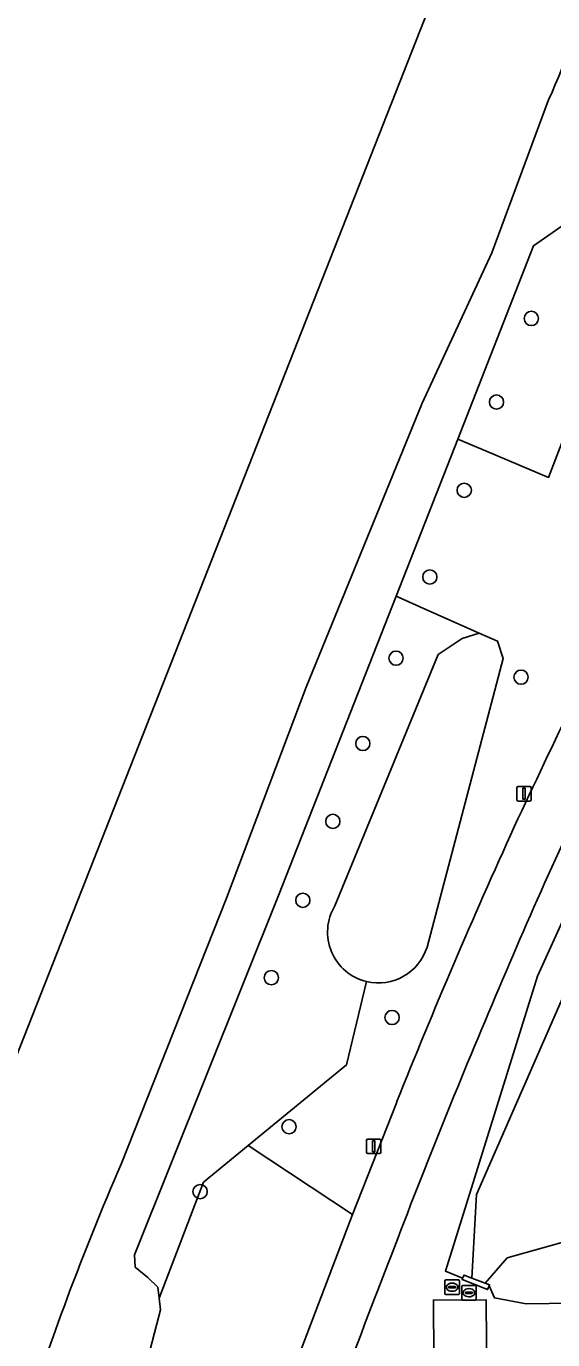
# Model space of a CAD drawing. Extents: x 159039 to 160102, y 381214 to 382524.
# Drawn here: x 159334.2 to 159370.3, y 382088.4 to 382178.5 of the extents above; entities that cross this region are included whole.
import ezdxf

# ---------------------------------------------------------------- set-up
doc = ezdxf.new("R2010")
doc.units = 0
for name, color, linetype in [('IMGEO_Boom', 7, 'Continuous'), ('IMGEO_Fietspad_gesloten', 7, 'Continuous'), ('IMGEO_Groenvoorziening', 7, 'Continuous'), ('IMGEO_Lichtmast', 7, 'Continuous'), ('IMGEO_Meer_plas_ven_vijver', 7, 'Continuous'), ('IMGEO_Muur', 7, 'Continuous'), ('IMGEO_Oever', 7, 'Continuous'), ('IMGEO_Rioolput', 7, 'Continuous'), ('IMGEO_Voetpad_gesloten', 7, 'Continuous'), ('IMGEO_Voetpad_open', 7, 'Continuous'), ('IMGEO_Waterloop', 7, 'Continuous')]:
    doc.layers.add(name, color=color, linetype=linetype)

msp = doc.modelspace()

# ---------------------------------------------------------------- linework, layer by layer
at = {"layer": 'IMGEO_Boom'}
for centre in [(159368.82, 382158.501), (159366.427, 382152.764), (159364.215, 382146.715), (159361.858, 382140.768), (159359.54, 382135.199), (159368.115, 382133.897), (159357.261, 382129.346), (159355.206, 382124.002), (159353.147, 382118.592), (159350.989, 382113.282), (159359.269, 382110.548), (159352.202, 382103.058), (159346.103, 382098.607)]:
    msp.add_circle(centre, 0.489, dxfattribs=at)
at = {"layer": 'IMGEO_Fietspad_gesloten'}
msp.add_lwpolyline([(159359.582, 382104.737), (159356.551, 382097.029), (159352.448, 382086.221), (159349.12, 382077.066), (159345.78, 382067.668), (159342.586, 382058.634)], dxfattribs=at)
for centre, radius, start, end in [((160147.437, 381758.607), 861, 153.633098, 154.915239), ((159654.193, 381992.43), 311.667, 153.56354, 157.09927), ((159770.869, 381940.427), 442.894, 155.56493, 158.22317), ((159810.193, 381923.148), 482.341, 156.729, 159.07861), ((159969.946, 381856.923), 655.227, 158.657766, 160.424037)]:
    msp.add_arc(centre, radius, start, end, dxfattribs=at)
at = {"layer": 'IMGEO_Groenvoorziening'}
for points in [[(159392.579, 382206.409), (159369.999, 382147.594), (159365.79, 382149.372), (159363.767, 382150.226), (159359.537, 382139.442), (159361.581, 382138.535), (159365.25, 382136.906), (159366.503, 382136.368), (159366.892, 382135.171), (159361.663, 382115.379)], [(159376.846, 382182.174), (159376.686, 382178.287), (159376.302, 382176.015), (159375.202, 382172.877), (159373.142, 382167.657), (159371.224, 382165.066), (159368.968, 382163.485), (159363.767, 382150.226), (159365.79, 382149.372), (159369.999, 382147.594), (159392.579, 382206.409)], [(159422.353, 382190.549), (159422.734, 382190.305), (159422.983, 382190.468), (159424.514, 382188.415), (159427.144, 382183.833), (159429.09, 382182.451), (159432.379, 382180.645), (159434.583, 382179.615), (159436.124, 382178.366), (159436.429, 382175.447), (159427.914, 382165.716), (159413.925, 382148.417), (159399.408, 382128.719), (159386.451, 382109.386), (159378.514, 382096.541), (159374.803, 382091.012), (159368.466, 382090.901), (159366.281, 382091.313), (159365.922, 382092.134), (159365.812, 382091.888), (159364.063, 382092.583), (159364.104, 382092.669)], [(159370.949, 382093.26), (159372.05, 382095.426), (159367.168, 382094.07), (159365.662, 382092.326), (159365.957, 382092.214), (159365.922, 382092.134), (159366.281, 382091.313), (159368.466, 382090.901), (159374.803, 382091.012), (159378.514, 382096.541), (159386.451, 382109.386), (159399.408, 382128.719), (159413.925, 382148.417), (159427.914, 382165.716), (159436.429, 382175.447), (159436.124, 382178.366), (159434.583, 382179.615), (159432.379, 382180.645), (159429.09, 382182.451), (159427.144, 382183.833), (159424.514, 382188.415), (159424.287, 382188.282), (159422.734, 382190.305), (159422.353, 382190.549)], [(159408.268, 382188.263), (159399.088, 382173.666), (159387.535, 382151.506), (159378.119, 382132.921), (159369.246, 382113.396), (159362.92, 382093.152), (159364.104, 382092.669), (159364.204, 382092.878), (159364.739, 382092.675), (159365.059, 382098.418), (159371.182, 382112.41), (159380.224, 382132.238), (159389.22, 382150.415), (159400.964, 382172.686), (159409.272, 382187.122)], [(159364.104, 382092.669), (159362.92, 382093.152), (159369.246, 382113.396), (159378.119, 382132.921), (159387.535, 382151.506), (159399.088, 382173.666), (159408.268, 382188.263)], [(159355.341, 382118.209), (159362.42, 382135.445), (159364.066, 382136.545), (159365.25, 382136.906), (159361.581, 382138.535), (159359.537, 382139.442), (159351.487, 382118.919), (159341.595, 382094.275), (159341.643, 382093.428), (159342.522, 382092.718), (159343.198, 382092.049), (159343.294, 382091.297), (159346.346, 382099.255), (159349.399, 382101.763), (159356.14, 382107.299), (159357.521, 382113.015)], [(159357.521, 382113.015), (159356.14, 382107.299), (159349.399, 382101.763), (159356.551, 382097.029), (159359.582, 382104.737)], [(159342.586, 382058.634), (159345.78, 382067.668), (159349.12, 382077.066), (159352.448, 382086.221), (159356.551, 382097.029), (159349.399, 382101.763), (159346.346, 382099.255), (159343.294, 382091.297)], [(159343.294, 382091.297), (159343.395, 382090.494), (159342.397, 382086.714), (159341.09, 382085.551), (159332.099, 382062.112), (159328.091, 382051.663), (159326.102, 382046.477), (159334.212, 382042.841), (159337.165, 382042.844)], [(159364.944, 382069.856), (159362.221, 382071.126), (159362.097, 382091.171), (159365.722, 382091.173), (159365.861, 382073.435), (159366.622, 382073.126)]]:
    msp.add_lwpolyline(points, dxfattribs=at)
for centre, radius, start, end in [((160147.437, 381758.607), 861, 153.633098, 154.915239), ((159654.193, 381992.43), 311.667, 153.56354, 157.09927), ((159770.869, 381940.427), 442.894, 155.56493, 158.22317), ((159358.331, 382116.409), 3.49, 148.95446, 256.58259), ((159358.329, 382116.409), 3.489, 256.6064, 342.82376), ((159810.193, 381923.148), 482.341, 156.729, 159.07861), ((159969.946, 381856.923), 655.227, 158.657766, 160.424037), ((159702.63, 381890.619), 382.375, 147.87389, 151.49088)]:
    msp.add_arc(centre, radius, start, end, dxfattribs=at)
at = {"layer": 'IMGEO_Lichtmast'}
for p, q in [((159367.823, 382125.501), (159367.823, 382126.301)), ((159367.823, 382126.301), (159367.823, 382125.501)), ((159367.923, 382126.401), (159368.713, 382126.401)), ((159368.713, 382126.401), (159367.923, 382126.401)), ((159368.813, 382126.301), (159368.813, 382125.501)), ((159368.813, 382125.501), (159368.813, 382126.301)), ((159368.713, 382125.401), (159367.923, 382125.401)), ((159367.923, 382125.401), (159368.713, 382125.401)), ((159357.512, 382101.316), (159357.512, 382102.116)), ((159357.512, 382102.116), (159357.512, 382101.316)), ((159357.612, 382102.216), (159358.402, 382102.216)), ((159358.402, 382102.216), (159357.612, 382102.216)), ((159358.502, 382102.116), (159358.502, 382101.316)), ((159358.502, 382101.316), (159358.502, 382102.116)), ((159358.402, 382101.216), (159357.612, 382101.216)), ((159357.612, 382101.216), (159358.402, 382101.216))]:
    msp.add_line(p, q, dxfattribs=at)
for points in [[(159368.243, 382126.276), (159368.393, 382126.276), (159368.393, 382125.526), (159368.243, 382125.526), (159368.243, 382126.276)], [(159357.932, 382102.091), (159358.082, 382102.091), (159358.082, 382101.341), (159357.932, 382101.341), (159357.932, 382102.091)]]:
    msp.add_lwpolyline(points, dxfattribs=at)
for centre, start, end in [((159367.923, 382126.301), 90, 180), ((159367.923, 382126.301), 90, 180), ((159368.713, 382126.301), 0, 90), ((159368.713, 382126.301), 360, 90), ((159367.923, 382125.501), 180, 270), ((159367.923, 382125.501), 180, 270), ((159368.713, 382125.501), 270, 0), ((159368.713, 382125.501), 270, 0), ((159357.612, 382102.116), 90, 180), ((159357.612, 382102.116), 90, 180), ((159358.402, 382102.116), 0, 90), ((159358.402, 382102.116), 360, 90), ((159357.612, 382101.316), 180, 270), ((159357.612, 382101.316), 180, 270), ((159358.402, 382101.316), 270, 0), ((159358.402, 382101.316), 270, 0)]:
    msp.add_arc(centre, 0.1, start, end, dxfattribs=at)
at = {"layer": 'IMGEO_Meer_plas_ven_vijver'}
for points in [[(159409.272, 382187.122), (159400.964, 382172.686), (159389.22, 382150.415), (159380.224, 382132.238), (159371.182, 382112.41), (159365.059, 382098.418), (159364.739, 382092.675), (159365.662, 382092.326), (159367.168, 382094.07), (159372.05, 382095.426), (159372.176, 382095.675)], [(159361.663, 382115.379), (159366.892, 382135.171), (159366.503, 382136.368), (159365.25, 382136.906), (159364.066, 382136.545), (159362.42, 382135.445), (159355.341, 382118.209)]]:
    msp.add_lwpolyline(points, dxfattribs=at)
for centre, radius, start, end in [((159358.331, 382116.409), 3.49, 148.95446, 256.58259), ((159358.329, 382116.409), 3.489, 256.6064, 342.82376)]:
    msp.add_arc(centre, radius, start, end, dxfattribs=at)
at = {"layer": 'IMGEO_Muur'}
msp.add_lwpolyline([(159364.739, 382092.675), (159364.204, 382092.878), (159364.104, 382092.669), (159364.063, 382092.583), (159365.812, 382091.888), (159365.922, 382092.134), (159365.957, 382092.214), (159365.662, 382092.326)], close=True, dxfattribs=at)
at = {"layer": 'IMGEO_Oever'}
for points in [[(159329.64, 382062.981), (159336.5, 382081.036), (159338.599, 382083.068), (159340.207, 382084.766), (159341.09, 382085.551), (159342.397, 382086.714), (159343.395, 382090.494), (159343.294, 382091.297), (159343.198, 382092.049), (159342.522, 382092.718), (159341.643, 382093.428), (159341.595, 382094.275), (159351.487, 382118.919), (159359.537, 382139.442), (159363.767, 382150.226), (159368.968, 382163.485), (159371.224, 382165.066), (159373.142, 382167.657), (159375.202, 382172.877), (159376.302, 382176.015), (159376.686, 382178.287), (159376.846, 382182.174)], [(159370.003, 382173.508), (159366.115, 382163.007), (159361.341, 382152.69), (159353.384, 382133.217), (159347.909, 382118.743), (159340.691, 382100.494)]]:
    msp.add_lwpolyline(points, dxfattribs=at)
for centre, radius, start, end in [((159335.714, 382189.399), 37.792, 335.1341, 348.80944), ((159510.808, 382026.616), 185.467, 156.52584, 162.61203)]:
    msp.add_arc(centre, radius, start, end, dxfattribs=at)
at = {"layer": 'IMGEO_Rioolput'}
for p, q in [((159362.886, 382091.621), (159362.886, 382092.473)), ((159362.961, 382092.547), (159363.813, 382092.547)), ((159363.145, 382092.041), (159363.145, 382092.053)), ((159363.188, 382092.09), (159363.586, 382092.09)), ((159363.374, 382092.327), (159363.399, 382092.327)), ((159363.629, 382092.053), (159363.629, 382092.041)), ((159363.887, 382092.473), (159363.887, 382091.621)), ((159364.041, 382091.245), (159364.041, 382092.097)), ((159364.116, 382092.171), (159364.968, 382092.171)), ((159365.042, 382092.097), (159365.042, 382091.245)), ((159363.813, 382091.547), (159362.961, 382091.547)), ((159363.583, 382092.004), (159363.185, 382092.004)), ((159363.397, 382091.767), (159363.372, 382091.767)), ((159364.968, 382091.171), (159364.116, 382091.171)), ((159364.3, 382091.665), (159364.3, 382091.677)), ((159364.738, 382091.628), (159364.34, 382091.628)), ((159364.343, 382091.714), (159364.741, 382091.714)), ((159364.552, 382091.391), (159364.527, 382091.391)), ((159364.529, 382091.951), (159364.554, 382091.951)), ((159364.784, 382091.677), (159364.784, 382091.665))]:
    msp.add_line(p, q, dxfattribs=at)
for points in [[(159362.886, 382091.621), (159362.886, 382092.473)], [(159362.961, 382092.547), (159363.813, 382092.547)], [(159363.887, 382092.473), (159363.887, 382091.621)], [(159364.041, 382091.245), (159364.041, 382092.097)], [(159364.116, 382092.171), (159364.968, 382092.171)], [(159365.042, 382092.097), (159365.042, 382091.245)], [(159363.813, 382091.547), (159362.961, 382091.547)], [(159364.968, 382091.171), (159364.116, 382091.171)]]:
    msp.add_lwpolyline(points, dxfattribs=at)
for centre, radius, start, end in [((159362.963, 382092.471), 0.0765, 91.55205, 178.44795), ((159362.963, 382092.471), 0.0765, 91.55205, 178.44795), ((159363.185, 382092.05), 0.0403, 85.87752, 175.75265), ((159363.59, 382092.052), 0.0386, 1.73085, 96.63898), ((159363.811, 382092.471), 0.0765, 1.55205, 88.44795), ((159363.811, 382092.471), 0.0765, 1.55205, 88.44795), ((159364.118, 382092.095), 0.0765, 91.55205, 178.44795), ((159364.118, 382092.095), 0.0765, 91.55205, 178.44795), ((159364.966, 382092.095), 0.0765, 1.55205, 88.44795), ((159364.966, 382092.095), 0.0765, 1.55205, 88.44795), ((159362.963, 382091.623), 0.0765, 181.55205, 268.44795), ((159362.963, 382091.623), 0.0765, 181.55205, 268.44795), ((159363.182, 382092.04), 0.0366, 178.93798, 274.71019), ((159363.586, 382092.047), 0.043, 264.86636, 352.45326), ((159363.811, 382091.623), 0.0765, 271.55205, 358.44795), ((159363.811, 382091.623), 0.0765, 271.55205, 358.44795), ((159364.118, 382091.247), 0.0765, 181.55205, 268.44795), ((159364.118, 382091.247), 0.0765, 181.55205, 268.44795), ((159364.34, 382091.674), 0.0403, 85.87752, 175.75265), ((159364.337, 382091.664), 0.0366, 178.93798, 274.71019), ((159364.741, 382091.671), 0.043, 264.86636, 352.45326), ((159364.745, 382091.676), 0.0386, 1.73085, 96.63898), ((159364.966, 382091.247), 0.0765, 271.55205, 358.44795), ((159364.966, 382091.247), 0.0765, 271.55205, 358.44795)]:
    msp.add_arc(centre, radius, start, end, dxfattribs=at)
for centre, major_axis, ratio, start_param, end_param in [((159363.373, 382092.047), (-0.387, 0.002), 0.722429, 4.712389, 7.853982), ((159363.398, 382092.047), (-0.39, 0.002), 0.717154, 1.570796, 4.712389), ((159364.528, 382091.671), (-0.387, 0.002), 0.722429, 4.712389, 7.853982), ((159364.553, 382091.671), (-0.39, 0.002), 0.717154, 1.570796, 4.712389)]:
    msp.add_ellipse(centre, major_axis=major_axis, ratio=ratio, start_param=start_param, end_param=end_param, dxfattribs=at)
at = {"layer": 'IMGEO_Voetpad_gesloten'}
msp.add_arc((159702.63, 381890.619), 382.375, 147.87389, 151.49088, dxfattribs=at)
at = {"layer": 'IMGEO_Voetpad_open'}
msp.add_lwpolyline([(159364.944, 382069.856), (159366.622, 382073.126), (159365.861, 382073.435), (159365.722, 382091.173), (159362.097, 382091.171), (159362.221, 382071.126)], close=True, dxfattribs=at)
at = {"layer": 'IMGEO_Waterloop'}
for points in [[(159389.672, 382247.29), (159388.514, 382250.285), (159380.201, 382245.705), (159380.185, 382226.569), (159308.559, 382044.584), (159194.301, 381754.28), (159112.581, 381546.649), (159064.132, 381423.551)], [(159340.691, 382100.494), (159347.909, 382118.743), (159353.384, 382133.217), (159361.341, 382152.69), (159366.115, 382163.007), (159370.003, 382173.508)]]:
    msp.add_lwpolyline(points, dxfattribs=at)
for centre, radius, start, end in [((159335.714, 382189.399), 37.792, 335.1341, 348.80944), ((159510.808, 382026.616), 185.467, 156.52584, 162.61203)]:
    msp.add_arc(centre, radius, start, end, dxfattribs=at)

doc.saveas('drawing.dxf')
